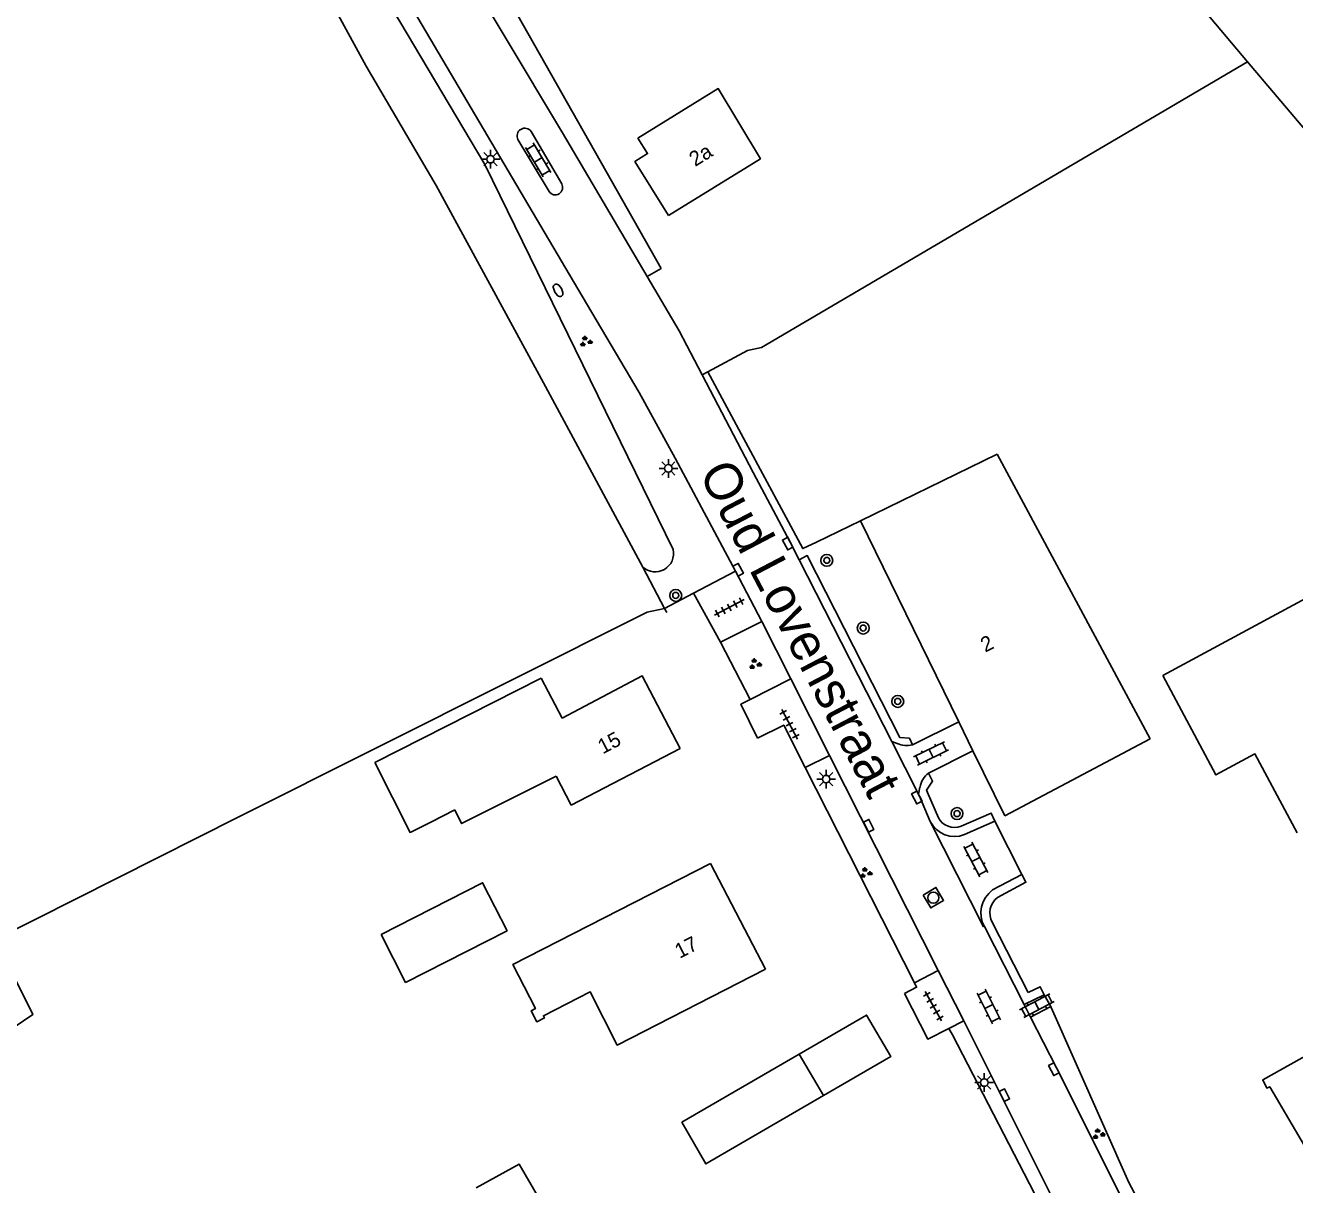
# Model space of a CAD drawing. Extents: x 135999 to 138000, y 396000 to 398501.
# Drawn here: x 136217.5 to 136302.3, y 397594 to 397671.5 of the extents above; entities that cross this region are included whole.
import ezdxf

# ---------------------------------------------------------------- set-up
doc = ezdxf.new("R2010")
doc.units = 0
for name, color, linetype in [('gg-afsc-erfafscheiding', 7, 'Continuous'), ('gg-afsc-hekwerk', 7, 'Continuous'), ('gg-anno-huisnummerreeks BGT', 7, 'Continuous'), ('gg-anno-openbare ruimte label', 7, 'Continuous'), ('gg-bbg-bijgebouw', 7, 'Continuous'), ('gg-bbg-gedigitaliseerde bebouwing', 7, 'Continuous'), ('gg-bbg-gedigitaliseerde bijgebouw', 7, 'Continuous'), ('gg-bbg-hoofdgebouw', 7, 'Continuous'), ('gg-bbg-luifel en loopbrug', 7, 'Continuous'), ('gg-knt-bronhoudergrens', 7, 'Continuous'), ('gg-knt-verharding', 7, 'Continuous'), ('gg-kntw-greppel-droge sloot', 7, 'Continuous'), ('gt-grn-groengrens', 7, 'Continuous'), ('gt-grn-vlakafsluiter', 7, 'Continuous'), ('gt-symb-boom', 7, 'Continuous'), ('gt-symb-brandkraan', 7, 'Continuous'), ('gt-symb-groenvak', 7, 'Continuous'), ('gt-symb-klinker verharding', 7, 'Continuous'), ('gt-symb-kolk', 7, 'Continuous'), ('gt-symb-lichtmast', 7, 'Continuous'), ('gt-symb-rioolschacht', 7, 'Continuous'), ('gt-symb-tegel verharding', 7, 'Continuous'), ('gx-grn-maaiveld', 7, 'Continuous')]:
    doc.layers.add(name, color=color, linetype=linetype)

# ---------------------------------------------------------------- blocks, each defined once
blk = doc.blocks.new('gt0-RS')
at = {"layer": 'gt-symb-rioolschacht'}
blk.add_lwpolyline([(-0.5, -0.5), (0.5, -0.5), (0.5, 0.5), (-0.5, 0.5)], close=True, dxfattribs=at)
blk.add_circle((0, 0), 0.375, dxfattribs=at)
blk = doc.blocks.new('gt0-BOOM')
at = {"layer": 'gt-symb-boom'}
for radius in [0.4, 0.2]:
    blk.add_circle((0, 0), radius, dxfattribs=at)
blk = doc.blocks.new('gt0-KL1')
at = {"layer": 'gt-symb-klinker verharding'}
for p, q in [((-1.15, 0.3), (1.15, 0.3)), ((-1, -0.3), (-1, 0.3)), ((-0.5, 0.3), (-0.5, 0.45)), ((0, -0.3), (0, 0.3)), ((0.5, 0.3), (0.5, 0.45)), ((1, -0.3), (1, 0.3)), ((-1.15, -0.3), (1.15, -0.3)), ((-0.5, -0.45), (-0.5, -0.3)), ((0.5, -0.45), (0.5, -0.3))]:
    blk.add_line(p, q, dxfattribs=at)
blk = doc.blocks.new('gt0-LMAST')
at = {"layer": 'gt-symb-lichtmast'}
for p, q in [((-0.182, 0.173), (-0.447, 0.438)), ((-0.005, 0.246), (-0.005, 0.621)), ((0.172, 0.173), (0.437, 0.438)), ((-0.255, -0.004), (-0.63, -0.004)), ((-0.182, -0.181), (-0.447, -0.446)), ((-0.005, -0.254), (-0.005, -0.629)), ((0.437, -0.446), (0.172, -0.181)), ((0.245, -0.004), (0.62, -0.004))]:
    blk.add_line(p, q, dxfattribs=at)
blk.add_circle((-0.005, -0.004), 0.25, dxfattribs=at)
blk = doc.blocks.new('gt0-BR')
at = {"layer": 'gt-symb-brandkraan'}
for centre, radius, start, end in [((-0.244, 0), 0.206, 107.56694, 252.43307), ((0.599, -2.664), 3, 106.89205, 107.56694), ((0, -0.691), 0.938, 73.10799, 106.89205), ((-0.599, -2.664), 3, 72.43309, 73.10799), ((0.244, 0), 0.206, 287.56695, 72.43309), ((0.599, 2.664), 3, 252.43307, 253.10797), ((0, 0.691), 0.938, 253.10797, 286.89206), ((-0.599, 2.664), 3, 286.89206, 287.56695)]:
    blk.add_arc(centre, radius, start, end, dxfattribs=at)
blk = doc.blocks.new('gt0-GRVAK')
at = {"layer": 'gt-symb-groenvak'}
for p, q in [((-0.11, 0.189), (-0.228, 0.24)), ((-0.182, 0.153), (0.088, 0.153)), ((-0.091, 0.211), (-0.156, 0.322)), ((-0.047, 0.214), (-0.047, 0.393)), ((-0.004, 0.211), (0.061, 0.322)), ((0.015, 0.189), (0.133, 0.24)), ((0.262, -0.052), (0.197, 0.059)), ((0.305, -0.049), (0.305, 0.13)), ((0.349, -0.052), (0.414, 0.059)), ((-0.245, -0.228), (-0.363, -0.177)), ((-0.318, -0.264), (-0.047, -0.264)), ((-0.226, -0.206), (-0.291, -0.095)), ((-0.183, -0.203), (-0.183, -0.024)), ((-0.139, -0.206), (-0.074, -0.095)), ((-0.12, -0.228), (-0.002, -0.177)), ((0.243, -0.074), (0.125, -0.023)), ((0.17, -0.11), (0.441, -0.11)), ((0.368, -0.074), (0.486, -0.023))]:
    blk.add_line(p, q, dxfattribs=at)
blk = doc.blocks.new('gt0-KOLK')
at = {"layer": 'gt-symb-kolk'}
blk.add_lwpolyline([(0, 0), (0.375, 0), (0.375, 0.4), (-0.375, 0.4), (-0.375, 0), (0, 0)], dxfattribs=at)
blk = doc.blocks.new('gt0-TEG1')
at = {"layer": 'gt-symb-tegel verharding'}
for p, q in [((-1.125, 0), (1.125, 0)), ((-0.9, -0.25), (-0.9, 0.25)), ((-0.45, -0.25), (-0.45, 0.25)), ((0, -0.25), (0, 0.25)), ((0.45, -0.25), (0.45, 0.25)), ((0.9, -0.25), (0.9, 0.25))]:
    blk.add_line(p, q, dxfattribs=at)

msp = doc.modelspace()

# ---------------------------------------------------------------- linework, layer by layer
at = {"layer": 'gg-afsc-erfafscheiding'}
for p, q in [((136260.208, 397632.521), (136260.348, 397632.255)), ((136285.595, 397606.692), (136286.036, 397605.912))]:
    msp.add_line(p, q, dxfattribs=at)
msp.add_lwpolyline([(136299.322, 397579.218), (136297.294, 397582.769), (136291.263, 397594.131), (136286.071, 397605.85), (136286.036, 397605.912)], dxfattribs=at)
at = {"layer": 'gg-afsc-hekwerk'}
for p, q in [((136263.102, 397648.359), (136265.746, 397649.777)), ((136263.102, 397648.359), (136265.746, 397649.777)), ((136273.322, 397638.375), (136270.362, 397636.964)), ((136273.322, 397638.375), (136270.362, 397636.964)), ((136276.914, 397607.494), (136269.619, 397621.889)), ((136276.914, 397607.494), (136269.619, 397621.889))]:
    msp.add_line(p, q, dxfattribs=at)
for points in [[(136270.362, 397636.964), (136269.448, 397636.528), (136263.102, 397648.359)], [(136270.362, 397636.964), (136269.448, 397636.528), (136263.102, 397648.359)], [(136269.619, 397621.889), (136268.183, 397624.723), (136266.414, 397623.862)], [(136269.619, 397621.889), (136268.183, 397624.723), (136266.414, 397623.862)], [(136276.258, 397606.788), (136277.064, 397607.197), (136276.914, 397607.494)], [(136276.258, 397606.788), (136277.064, 397607.197), (136276.914, 397607.494)]]:
    msp.add_lwpolyline(points, dxfattribs=at)
at = {"layer": 'gg-bbg-bijgebouw'}
msp.add_line((136269.217, 397602.722), (136270.838, 397599.952), dxfattribs=at)
for points in [[(136293.541, 397628.049), (136297.089, 397621.396), (136299.689, 397622.795), (136302.516, 397617.529)], [(136270.838, 397599.952), (136262.976, 397595.387), (136261.364, 397598.163), (136269.217, 397602.722)]]:
    msp.add_lwpolyline(points, dxfattribs=at)
at = {"layer": 'gg-bbg-gedigitaliseerde bebouwing'}
for p, q in [((136282.448, 397642.839), (136273.322, 397638.375)), ((136292.678, 397623.814), (136282.448, 397642.839)), ((136253.967, 397619.362), (136252.947, 397621.317))]:
    msp.add_line(p, q, dxfattribs=at)
for points in [[(136260.47, 397658.81), (136266.618, 397662.599), (136263.794, 397667.287), (136258.43, 397663.97)], [(136246.17, 397619.052), (136244.565, 397618.244), (136243.182, 397617.548), (136240.833, 397622.216)], [(136246.17, 397619.052), (136246.629, 397618.139), (136252.947, 397621.317)], [(136263.29, 397615.48), (136250.069, 397608.721), (136251.569, 397605.767), (136251.287, 397605.623), (136251.662, 397604.884), (136252.173, 397605.143), (136252.101, 397605.285), (136255.238, 397606.879), (136257.039, 397603.332), (136266.95, 397608.4)]]:
    msp.add_lwpolyline(points, dxfattribs=at)
at = {"layer": 'gg-bbg-gedigitaliseerde bijgebouw'}
for points in [[(136306.502, 397626.578), (136308.889, 397627.865), (136305.356, 397634.419), (136293.541, 397628.049)], [(136241.256, 397610.727), (136242.89, 397607.523), (136249.669, 397610.978), (136248.036, 397614.182), (136241.256, 397610.727)], [(136251.018, 397587.926), (136251.722, 397586.692), (136254.563, 397588.342), (136250.49, 397595.357), (136247.601, 397593.792)]]:
    msp.add_lwpolyline(points, dxfattribs=at)
at = {"layer": 'gg-bbg-hoofdgebouw'}
for p, q in [((136279.89, 397624.947), (136273.322, 397638.375)), ((136251.96, 397627.86), (136240.833, 397622.216)), ((136253.35, 397625.18), (136251.96, 397627.86)), ((136280.835, 397623.014), (136279.89, 397624.947)), ((136282.97, 397618.65), (136292.678, 397623.814)), ((136261.25, 397623.17), (136253.967, 397619.362)), ((136282.97, 397618.65), (136280.835, 397623.014)), ((136263.29, 397615.48), (136266.95, 397608.4))]:
    msp.add_line(p, q, dxfattribs=at)
for points in [[(136260.47, 397658.81), (136258.22, 397662.41), (136259.07, 397662.94), (136258.43, 397663.97)], [(136261.25, 397623.17), (136258.72, 397628.02), (136253.35, 397625.18)], [(136305.96, 397591.11), (136305.79, 397591.38), (136305.99, 397591.5), (136300.69, 397600.54), (136300.48, 397600.45), (136300.22, 397601.01), (136305.85, 397604.14), (136305.36, 397605.02), (136306.98, 397605.92), (136306.16, 397607.4), (136305.96, 397607.29), (136305.8, 397607.57), (136309.43, 397609.58), (136312.6, 397603.86), (136308.88, 397601.66), (136312.57, 397595.39), (136312.76, 397595.5), (136312.91, 397595.22), (136310.94, 397594.01), (136311.07, 397593.78), (136310.04, 397593.19), (136309.9, 397593.43), (136305.96, 397591.11)]]:
    msp.add_lwpolyline(points, dxfattribs=at)
at = {"layer": 'gg-bbg-luifel en loopbrug'}
msp.add_lwpolyline([(136269.217, 397602.722), (136273.722, 397605.337), (136275.333, 397602.562), (136270.838, 397599.952)], dxfattribs=at)
at = {"layer": 'gg-knt-bronhoudergrens'}
msp.add_line((136299.207, 397669.086), (136317.394, 397647.545), dxfattribs=at)
msp.add_lwpolyline([(136286.272, 397684.421), (136294.441, 397674.731), (136299.207, 397669.086)], dxfattribs=at)
at = {"layer": 'gg-knt-verharding'}
for p, q in [((136251.291, 397664.426), (136253.325, 397660.928)), ((136252.479, 397660.411), (136250.396, 397663.884)), ((136263.102, 397648.359), (136262.715, 397648.157)), ((136275.398, 397623.633), (136269.214, 397635.787)), ((136262.153, 397633.548), (136264.955, 397635.026)), ((136266.706, 397631.664), (136264.955, 397635.026)), ((136263.949, 397630.277), (136262.153, 397633.548)), ((136266.706, 397631.664), (136263.949, 397630.277)), ((136268.653, 397627.829), (136266.706, 397631.664)), ((136265.942, 397626.445), (136268.653, 397627.829)), ((136271.249, 397622.701), (136268.653, 397627.829)), ((136276.782, 397623.409), (136279.89, 397624.947)), ((136275.398, 397623.633), (136275.77, 397623.504)), ((136277.193, 397620.105), (136275.398, 397623.633)), ((136271.249, 397622.701), (136269.619, 397621.889)), ((136278.516, 397608.306), (136271.249, 397622.701)), ((136277.862, 397621.516), (136280.835, 397623.014)), ((136277.292, 397620.57), (136277.193, 397620.105)), ((136277.982, 397618.271), (136281.544, 397611.225)), ((136282.298, 397618.295), (136280.275, 397617.403)), ((136284.095, 397614.746), (136282.298, 397618.295)), ((136282.151, 397613.702), (136284.095, 397614.746)), ((136281.596, 397611.251), (136281.544, 397611.225)), ((136281.596, 397611.251), (136284.261, 397606.035)), ((136278.516, 397608.306), (136276.914, 397607.494)), ((136280.22, 397604.943), (136278.516, 397608.306)), ((136284.261, 397606.035), (136285.595, 397606.692)), ((136284.261, 397606.035), (136284.694, 397605.187)), ((136286.036, 397605.912), (136284.694, 397605.187)), ((136280.22, 397604.943), (136279.231, 397604.447)), ((136280.22, 397604.943), (136293.807, 397577.785))]:
    msp.add_line(p, q, dxfattribs=at)
for points in [[(136259.042, 397654.725), (136253.375, 397664.34), (136245.651, 397677.253), (136241.191, 397684.213), (136233.688, 397695.485), (136233.458, 397695.332)], [(136264.955, 397635.026), (136260.913, 397642.586), (136258.515, 397646.973), (136254.4, 397653.889), (136243.714, 397672.027), (136238.368, 397680.526), (136232.851, 397688.84)], [(136262.715, 397648.157), (136261.19, 397651.081), (136259.042, 397654.725)], [(136269.214, 397635.787), (136268.618, 397636.958), (136266.13, 397641.609), (136262.715, 397648.157)], [(136266.414, 397623.862), (136265.312, 397626.124), (136265.942, 397626.445)], [(136277.982, 397618.271), (136277.259, 397619.975), (136277.193, 397620.105)], [(136276.258, 397606.788), (136277.807, 397603.732), (136279.231, 397604.447)], [(136284.694, 397605.187), (136286.423, 397601.803), (136297.485, 397579.723)]]:
    msp.add_lwpolyline(points, dxfattribs=at)
for centre, radius, start, end in [((136250.866, 397664.117), 0.525, 36.00812, 206.38895), ((136252.896, 397660.68), 0.496, 212.79521, 30.06392), ((136276.404, 397624.825), 1.466, 244.34615, 284.92817), ((136278.783, 397620.316), 1.512, 127.51005, 170.34891), ((136279.611, 397619.111), 1.232, 208.22305, 290.68963), ((136279.611, 397619.112), 1.833, 207.295, 291.23734), ((136283.274, 397612.159), 1.908, 126.04831, 208.43411), ((136283.274, 397612.16), 1.308, 127.71552, 208.44447)]:
    msp.add_arc(centre, radius, start, end, dxfattribs=at)
at = {"layer": 'gg-kntw-greppel-droge sloot'}
msp.add_arc((136259.573, 397636.213), 1.239, 227.99638, 12.26471, dxfattribs=at)
at = {"layer": 'gt-grn-groengrens'}
for p, q in [((136259.042, 397654.725), (136259.989, 397655.26)), ((136263.949, 397630.277), (136265.942, 397626.445)), ((136282.124, 397611.537), (136284.526, 397606.834)), ((136279.462, 397604.02), (136279.231, 397604.447)), ((136291.849, 397580.09), (136279.462, 397604.02))]:
    msp.add_line(p, q, dxfattribs=at)
for points in [[(136259.989, 397655.26), (136246.683, 397678.725), (136239.7, 397690.013), (136233.459, 397697.837)], [(136276.782, 397623.409), (136276.58, 397623.843), (136275.933, 397623.905), (136269.746, 397636.064), (136269.214, 397635.787)], [(136278.525, 397618.528), (136277.803, 397620.228), (136277.728, 397620.377), (136278.132, 397620.98), (136277.862, 397621.516)], [(136282.298, 397618.295), (136282.056, 397618.844), (136280.046, 397617.958)], [(136282.474, 397613.195), (136284.379, 397614.217), (136284.095, 397614.746)], [(136284.526, 397606.834), (136285.33, 397607.23), (136285.595, 397606.692)]]:
    msp.add_lwpolyline(points, dxfattribs=at)
at = {"layer": 'gt-grn-vlakafsluiter'}
msp.add_lwpolyline([(136265.746, 397649.777), (136266.7, 397649.973), (136299.207, 397669.086)], dxfattribs=at)
at = {"layer": 'gx-grn-maaiveld'}
for p, q in [((136258.744, 397635.292), (136260.208, 397632.521)), ((136260.208, 397632.521), (136262.153, 397633.548))]:
    msp.add_line(p, q, dxfattribs=at)
for points in [[(136232.733, 397686.939), (136236.22, 397682.007), (136242.5, 397671.788), (136248.188, 397662.21), (136260.784, 397636.476)], [(136230.821, 397685.829), (136234.087, 397680.093), (136240.248, 397668.781), (136244.921, 397660.815), (136252.25, 397647.379), (136258.744, 397635.292)], [(136260.208, 397632.521), (136259.048, 397632.269), (136231.697, 397618.567), (136215.43, 397610.381), (136217.952, 397605.363), (136201.479, 397594.204), (136196.14, 397598.595)]]:
    msp.add_lwpolyline(points, dxfattribs=at)

# ---------------------------------------------------------------- block references
at = {"layer": 'gt-symb-boom'}
for p in [(136271.058, 397635.744), (136260.951, 397633.399), (136273.493, 397631.215), (136275.8, 397626.31), (136279.768, 397618.807)]:
    msp.add_blockref('gt0-BOOM', p, dxfattribs=at)
at = {"layer": 'gt-symb-brandkraan', "rotation": 119.15481037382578}
msp.add_blockref('gt0-BR', (136253.087, 397653.8), dxfattribs=at)
at = {"layer": 'gt-symb-groenvak'}
for p in [(136254.92, 397650.369), (136266.241, 397628.799), (136273.641, 397614.836), (136289.222, 397597.368)]:
    msp.add_blockref('gt0-GRVAK', p, dxfattribs=at)
at = {"layer": 'gt-symb-klinker verharding'}
for p, rotation in [((136251.754, 397662.522), -59.20328608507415), ((136278.034, 397622.83), 25.89914898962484), ((136281.03, 397615.74), -62.28149837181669), ((136281.898, 397605.913), -63.12746100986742), ((136285.109, 397605.964), 27.71850162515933)]:
    msp.add_blockref('gt0-KL1', p, dxfattribs=dict(at, rotation=rotation))
at = {"layer": 'gt-symb-kolk'}
for p, rotation in [((136268.618, 397636.958), 118.15334650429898), ((136264.955, 397635.026), -62.48693881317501), ((136277.259, 397619.975), 116.94958083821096), ((136273.683, 397617.903), -63.25557979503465), ((136286.423, 397601.803), 117.07775140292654), ((136282.758, 397599.888), -63.30677056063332)]:
    msp.add_blockref('gt0-KOLK', p, dxfattribs=dict(at, rotation=rotation))
at = {"layer": 'gt-symb-lichtmast'}
for p in [(136248.572, 397662.571), (136260.466, 397641.896), (136271.018, 397621.12), (136281.596, 397600.825)]:
    msp.add_blockref('gt0-LMAST', p, dxfattribs=at)
at = {"layer": 'gt-symb-rioolschacht', "rotation": -59.45890152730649}
msp.add_blockref('gt0-RS', (136278.186, 397613.184), dxfattribs=at)
at = {"layer": 'gt-symb-tegel verharding'}
for p, rotation in [((136264.538, 397632.597), 27.590369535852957), ((136268.568, 397624.785), -62.025270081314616), ((136278.187, 397605.93), 119.28282857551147)]:
    msp.add_blockref('gt0-TEG1', p, dxfattribs=dict(at, rotation=rotation))

# ---------------------------------------------------------------- texts
at = {"layer": 'gg-anno-huisnummerreeks BGT'}
for s, rotation, p in [('2a', 32, (136262.251, 397662.041)), ('2', 26.1, (136281.651, 397629.567)), ('15', 27.6, (136256.073, 397622.765)), ('17', 27.3, (136261.217, 397609.089))]:
    msp.add_text(s, height=1, rotation=rotation, dxfattribs=at).set_placement(p)
at = {"layer": 'gg-anno-openbare ruimte label'}
msp.add_text('Oud Lovenstraat', height=2.5, rotation=297.6, dxfattribs=at).set_placement((136262.467, 397641.583))

doc.saveas('drawing.dxf')
